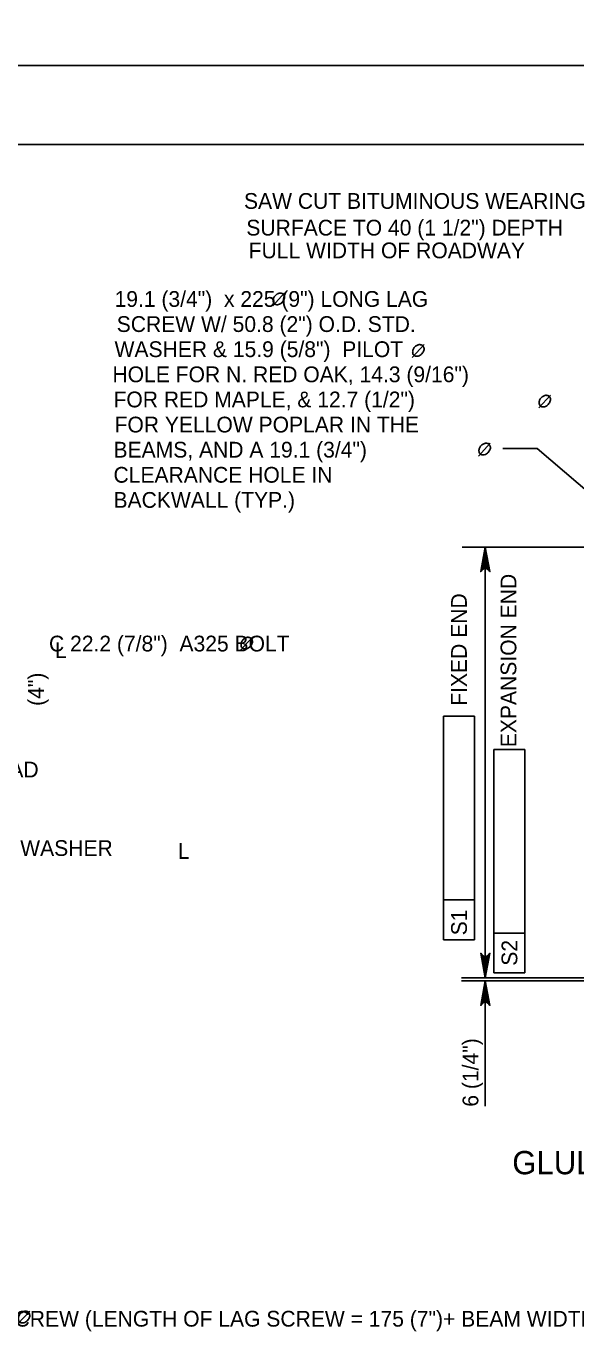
# Model space of a CAD drawing. Extents: x 638263 to 640360, y 293683 to 298655.
# Drawn here: x 639512.7 to 639617.3, y 297599.9 to 297849 of the extents above; entities that cross this region are included whole.
import ezdxf

# ---------------------------------------------------------------- set-up
doc = ezdxf.new("R2010")
doc.units = 0
for name, color, linetype in [('2', 7, 'Continuous'), ('3', 7, 'Continuous'), ('4', 7, 'Continuous'), ('8', 7, 'Continuous'), ('PLT-BNDY', 7, 'Continuous')]:
    doc.layers.add(name, color=color, linetype=linetype)

msp = doc.modelspace()

# ---------------------------------------------------------------- linework, layer by layer
at = {"layer": '2'}
msp.add_line((639316.46, 297826.46), (640102.46, 297826.46), dxfattribs=at)
at = {"layer": '3'}
for p, q in [((639609.93, 297768.6), (639603.39, 297768.6)), ((639629.53, 297751.9), (639609.93, 297768.6)), ((639642.49, 297749.84), (639595.65, 297749.84)), ((639600.08, 297667.88), (639600.08, 297749.84)), ((639592.13, 297717.65), (639598.04, 297717.65)), ((639592.13, 297682.69), (639592.13, 297717.65)), ((639598.04, 297675.13), (639598.04, 297717.65)), ((639601.73, 297711.34), (639607.63, 297711.34)), ((639601.73, 297676.38), (639601.73, 297711.34)), ((639607.63, 297668.82), (639607.63, 297711.34)), ((639592.13, 297675.13), (639592.13, 297682.69)), ((639592.13, 297682.69), (639598.04, 297682.69)), ((639592.13, 297675.13), (639598.04, 297675.13)), ((639601.73, 297668.82), (639601.73, 297676.38)), ((639601.73, 297676.38), (639607.63, 297676.38)), ((639629.79, 297667.88), (639595.65, 297667.88)), ((639601.73, 297668.82), (639607.63, 297668.82))]:
    msp.add_line(p, q, dxfattribs=at)
for points in [[(639600.08, 297749.84), (639600.96, 297745.18), (639600.71, 297745.54), (639600.4, 297745.72), (639600.08, 297745.77), (639599.77, 297745.72), (639599.46, 297745.54), (639599.21, 297745.18), (639600.08, 297749.84), (639599.46, 297745.54), (639599.77, 297745.72), (639600.08, 297749.84), (639600.08, 297745.77), (639600.4, 297745.72), (639600.08, 297749.84), (639600.71, 297745.54)], [(639600.08, 297667.88), (639599.21, 297672.54), (639599.46, 297672.18), (639599.77, 297672), (639600.08, 297671.95), (639600.4, 297672), (639600.71, 297672.18), (639600.96, 297672.54), (639600.08, 297667.88), (639600.71, 297672.18), (639600.4, 297672), (639600.08, 297667.88), (639600.08, 297671.95), (639599.77, 297672), (639600.08, 297667.88), (639599.46, 297672.18)], [(639600.08, 297667.3), (639600.96, 297662.63), (639600.71, 297662.99), (639600.4, 297663.18), (639600.08, 297663.23), (639599.77, 297663.18), (639599.46, 297662.99), (639599.21, 297662.63), (639600.08, 297667.3), (639599.46, 297662.99), (639599.77, 297663.18), (639600.08, 297667.3), (639600.08, 297663.23), (639600.4, 297663.18), (639600.08, 297667.3), (639600.71, 297662.99)]]:
    msp.add_lwpolyline(points, dxfattribs=at)
at = {"layer": '4'}
for p, q in [((639559.62, 297795.74), (639561.86, 297798.2)), ((639586.19, 297785.94), (639588.43, 297788.4)), ((639610.26, 297776.31), (639612.5, 297778.76)), ((639598.8, 297767.17), (639601.04, 297769.62)), ((639553.51, 297730.25), (639555.75, 297732.71)), ((639511.12, 297602.02), (639513.36, 297604.47))]:
    msp.add_line(p, q, dxfattribs=at)
for points in [[(639561.63, 297797.95), (639561.45, 297798.09), (639561.27, 297798.14), (639561.06, 297798.16), (639560.93, 297798.16), (639560.72, 297798.11), (639560.52, 297798.02), (639560.38, 297797.94), (639560.12, 297797.73), (639559.91, 297797.46), (639559.78, 297797.21), (639559.71, 297796.97), (639559.69, 297796.76), (639559.71, 297796.57), (639559.8, 297796.31), (639559.9, 297796.17), (639560.09, 297796.03), (639560.38, 297795.96), (639560.71, 297795.97), (639561.13, 297796.16), (639561.43, 297796.42), (639561.66, 297796.74), (639561.81, 297797.07), (639561.86, 297797.44), (639561.8, 297797.67), (639561.64, 297797.95)], [(639588.19, 297788.15), (639588.02, 297788.29), (639587.84, 297788.34), (639587.63, 297788.36), (639587.5, 297788.36), (639587.28, 297788.31), (639587.08, 297788.22), (639586.95, 297788.14), (639586.68, 297787.93), (639586.47, 297787.66), (639586.35, 297787.41), (639586.28, 297787.17), (639586.25, 297786.96), (639586.28, 297786.77), (639586.37, 297786.51), (639586.46, 297786.37), (639586.65, 297786.23), (639586.94, 297786.16), (639587.28, 297786.17), (639587.69, 297786.36), (639588, 297786.62), (639588.23, 297786.94), (639588.38, 297787.27), (639588.43, 297787.64), (639588.36, 297787.87), (639588.2, 297788.15)], [(639612.27, 297778.52), (639612.09, 297778.65), (639611.92, 297778.7), (639611.7, 297778.72), (639611.57, 297778.72), (639611.36, 297778.67), (639611.16, 297778.58), (639611.02, 297778.5), (639610.76, 297778.29), (639610.55, 297778.02), (639610.43, 297777.77), (639610.35, 297777.54), (639610.33, 297777.32), (639610.35, 297777.14), (639610.44, 297776.87), (639610.54, 297776.74), (639610.73, 297776.59), (639611.02, 297776.52), (639611.35, 297776.53), (639611.77, 297776.72), (639612.07, 297776.99), (639612.3, 297777.3), (639612.45, 297777.64), (639612.5, 297778), (639612.44, 297778.24), (639612.28, 297778.52)], [(639600.81, 297769.38), (639600.64, 297769.52), (639600.46, 297769.57), (639600.24, 297769.59), (639600.11, 297769.59), (639599.9, 297769.54), (639599.7, 297769.45), (639599.57, 297769.37), (639599.3, 297769.16), (639599.09, 297768.89), (639598.97, 297768.64), (639598.9, 297768.4), (639598.87, 297768.19), (639598.9, 297768), (639598.99, 297767.74), (639599.08, 297767.6), (639599.27, 297767.46), (639599.56, 297767.39), (639599.89, 297767.4), (639600.31, 297767.59), (639600.62, 297767.85), (639600.85, 297768.17), (639601, 297768.5), (639601.05, 297768.87), (639600.98, 297769.1), (639600.82, 297769.38)], [(639555.52, 297732.46), (639555.34, 297732.6), (639555.17, 297732.65), (639554.95, 297732.67), (639554.82, 297732.67), (639554.61, 297732.62), (639554.41, 297732.53), (639554.27, 297732.45), (639554.01, 297732.24), (639553.8, 297731.97), (639553.67, 297731.72), (639553.6, 297731.48), (639553.58, 297731.27), (639553.6, 297731.08), (639553.69, 297730.82), (639553.79, 297730.68), (639553.98, 297730.54), (639554.27, 297730.47), (639554.6, 297730.48), (639555.02, 297730.67), (639555.32, 297730.93), (639555.55, 297731.25), (639555.7, 297731.58), (639555.75, 297731.95), (639555.69, 297732.18), (639555.53, 297732.46)], [(639513.13, 297604.23), (639512.95, 297604.36), (639512.78, 297604.41), (639512.56, 297604.43), (639512.43, 297604.43), (639512.22, 297604.38), (639512.02, 297604.29), (639511.89, 297604.21), (639511.62, 297604), (639511.41, 297603.73), (639511.29, 297603.48), (639511.21, 297603.25), (639511.19, 297603.03), (639511.21, 297602.85), (639511.31, 297602.58), (639511.4, 297602.45), (639511.59, 297602.3), (639511.88, 297602.23), (639512.21, 297602.24), (639512.63, 297602.43), (639512.94, 297602.69), (639513.16, 297603.01), (639513.31, 297603.34), (639513.36, 297603.71), (639513.3, 297603.95), (639513.14, 297604.23)]]:
    msp.add_spline(points, degree=3, dxfattribs=at)
at = {"layer": '8'}
for p, q in [((639600.08, 297670.88), (639600.08, 297673.88)), ((639646.6, 297667.88), (639595.58, 297667.88)), ((639629.39, 297667.3), (639595.58, 297667.3)), ((639600.08, 297667.3), (639600.08, 297643.47))]:
    msp.add_line(p, q, dxfattribs=at)
at = {"layer": 'PLT-BNDY'}
for points in [[(639276.46, 298435.46), (640117.46, 298435.46), (640117.46, 297841.46), (639276.46, 297841.46)], [(639276.46, 297841.46), (640117.46, 297841.46), (640117.46, 297247.46), (639276.46, 297247.46)]]:
    msp.add_lwpolyline(points, close=True, dxfattribs=at)

# ---------------------------------------------------------------- texts
at = {"layer": '3'}
for s, height, p in [('SAW CUT BITUMINOUS WEARING', 3, (639554.15, 297814.2)), ('SURFACE TO 40 (1 1/2") DEPTH', 3, (639554.59, 297809.12)), ('FULL WIDTH OF ROADWAY', 3, (639555.04, 297804.79)), ('19.1 (3/4")  x 225 (9") LONG LAG ', 3, (639529.51, 297795.55)), ('SCREW W/ 50.8 (2") O.D. STD. ', 3, (639529.92, 297790.77)), ('WASHER & 15.9 (5/8")  PILOT ', 3, (639529.51, 297785.99)), ('HOLE FOR N. RED OAK, 14.3 (9/16")  ', 3, (639529.11, 297781.21)), ('FOR RED MAPLE, & 12.7 (1/2")  ', 3, (639529.31, 297776.43)), ('FOR YELLOW POPLAR IN THE', 3, (639529.51, 297771.65)), ('BEAMS, AND A 19.1 (3/4") ', 3, (639529.31, 297766.87)), ('CLEARANCE HOLE IN', 3, (639529.31, 297762.09)), ('BACKWALL (TYP.)', 3, (639529.31, 297757.31)), ('C 22.2 (7/8")  A325 BOLT', 3, (639517.03, 297729.98)), ('L', 3, (639518.16, 297728.71)), ('5 mm (3/16") THICKER THAN BEARING PAD', 3, (639432.72, 297706)), ('19.1 (3/4")  LAG SCREW W/ 10 (3/8") P WASHER', 3, (639439.37, 297691.07)), ('L', 3, (639541.55, 297690.52)), ('GLULAM BACKWALL DETAIL', 4.4292, (639605.22, 297630.5)), ('L 19.1 (3/4")  LAG SCREW (LENGTH OF LAG SCREW = 175 (7")+ BEAM WIDTH)', 3, (639474.49, 297601.51))]:
    msp.add_text(s, height=height, dxfattribs=at).set_placement(p)
for s, rotation, p in [('EXPANSION END', 90, (639605.99, 297711.76)), ('FIXED END', 90, (639596.57, 297719.64)), ('(4")', 90, (639516.06, 297719.62)), ('S1', 89.9382, (639596.58, 297675.97)), ('S2', 89.9382, (639606.18, 297670.18)), ('6 (1/4")', 90, (639598.76, 297643.36))]:
    msp.add_text(s, height=3, rotation=rotation, dxfattribs=at).set_placement(p)

doc.saveas('drawing.dxf')
